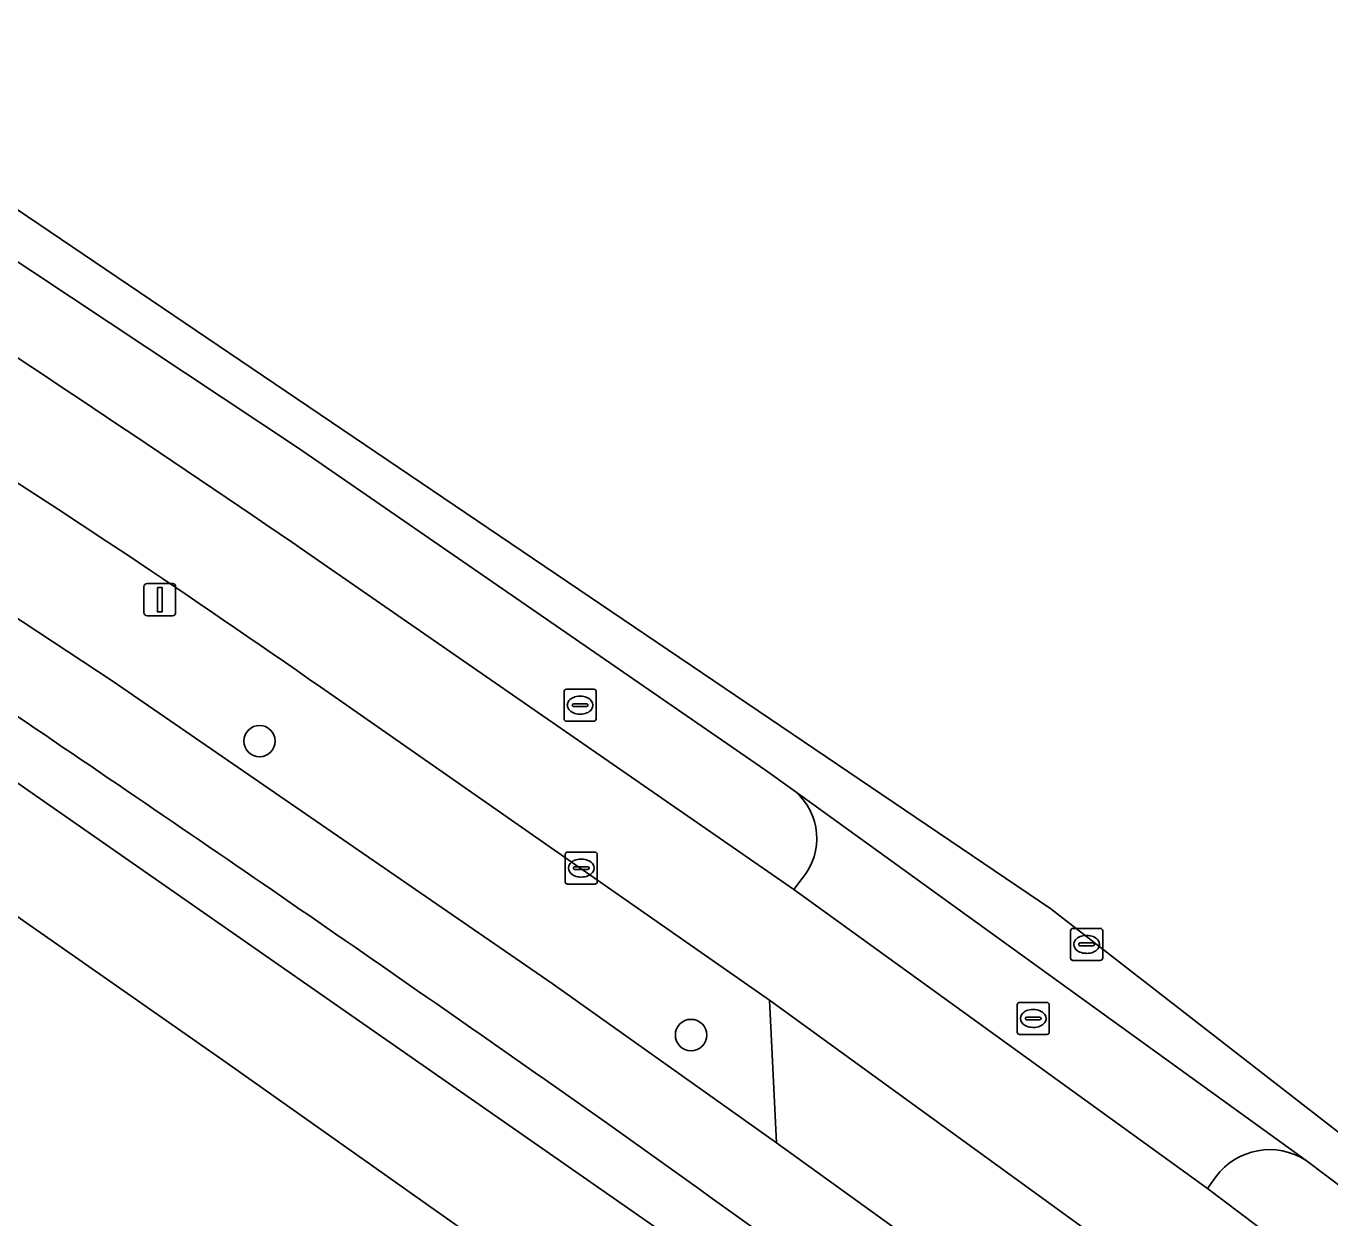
# Model space of a CAD drawing. Extents: x 162417 to 163722, y 384268 to 385417.
# Drawn here: x 163346.06 to 163386.73, y 385264.12 to 385301.29 of the extents above; entities that cross this region are included whole.
import ezdxf

# ---------------------------------------------------------------- set-up
doc = ezdxf.new("R2010")
doc.units = 0
for name, color, linetype in [('IMGEO_Berm_groen', 7, 'Continuous'), ('IMGEO_Boom', 7, 'Continuous'), ('IMGEO_Erf', 7, 'Continuous'), ('IMGEO_Fietspad_open', 7, 'Continuous'), ('IMGEO_Groenvoorziening', 7, 'Continuous'), ('IMGEO_Kolk', 7, 'Continuous'), ('IMGEO_Lichtmast', 7, 'Continuous'), ('IMGEO_Rijbaan_lokaal_gesloten', 7, 'Continuous'), ('IMGEO_Rijbaan_lokaal_open', 7, 'Continuous'), ('IMGEO_Rioolput', 7, 'Continuous'), ('IMGEO_Voetpad_open', 7, 'Continuous')]:
    doc.layers.add(name, color=color, linetype=linetype)

msp = doc.modelspace()

# ---------------------------------------------------------------- linework, layer by layer
at = {"layer": 'IMGEO_Berm_groen'}
for points in [[(163354.535, 385288.145), (163339.219, 385298.301), (163336.513, 385300.037), (163335.056, 385297.812), (163341.455, 385293.785)], [(163324.416, 385296.802), (163332.814, 385291.372), (163348.752, 385280.87), (163362.469, 385271.428), (163369.473, 385266.465), (163369.255, 385270.916), (163355.253, 385280.673)], [(163370.04, 385277.432), (163369.124, 385278.089), (163354.535, 385288.145)], [(163354.788, 385284.898), (163370.017, 385274.359), (163370.274, 385274.711)], [(163383.172, 385265.399), (163382.918, 385265.037), (163399.306, 385252.673), (163402.737, 385250.041), (163413.479, 385241.509), (163425.014, 385231.88), (163425.702, 385231.295), (163427.201, 385233.108), (163421.877, 385237.606), (163414.006, 385244.112), (163403.529, 385252.364), (163394.68, 385259.176), (163387.892, 385264.474), (163385.991, 385265.908)]]:
    msp.add_lwpolyline(points, dxfattribs=at)
for centre, radius, start, end in [((163005.85, 384775.839), 617.17, 55.571096, 57.058686), ((163173.986, 385021.989), 315.872, 54.98003, 57.65063), ((163368.795, 385275.954), 1.932, 319.9534, 49.8771), ((163384.848, 385264.18), 2.072, 56.5083, 143.9618)]:
    msp.add_arc(centre, radius, start, end, dxfattribs=at)
at = {"layer": 'IMGEO_Boom'}
for centre in [(163353.346, 385278.992), (163366.805, 385269.826)]:
    msp.add_circle(centre, 0.489, dxfattribs=at)
at = {"layer": 'IMGEO_Erf'}
msp.add_lwpolyline([(163401.687, 385232.409), (163397.756, 385235.453), (163379.055, 385249.933), (163373.086, 385254.272), (163371.326, 385255.518), (163370.26, 385256.272), (163365.121, 385259.908), (163364.896, 385260.067), (163352.341, 385268.952), (163343.382, 385275.198), (163340.788, 385276.883), (163340.621, 385276.992), (163339.615, 385277.646), (163334.92, 385280.696), (163324.446, 385287.5), (163321.031, 385281.372), (163320.515, 385280.446), (163318.656, 385277.086), (163318.117, 385276.112)], dxfattribs=at)
at = {"layer": 'IMGEO_Fietspad_open'}
for points in [[(163391.853, 385250), (163390.845, 385250.76), (163375.367, 385262.207), (163369.473, 385266.465), (163362.469, 385271.428), (163348.752, 385280.87), (163332.814, 385291.372), (163324.416, 385296.802)], [(163321.891, 385295.337), (163333.954, 385287.563), (163346.064, 385279.579)]]:
    msp.add_lwpolyline(points, dxfattribs=at)
for centre, radius, start, end in [((162716.032, 384347.27), 1125.229, 54.827978, 55.950099), ((162656.779, 384273.824), 1219.413, 53.466396, 54.540062)]:
    msp.add_arc(centre, radius, start, end, dxfattribs=at)
at = {"layer": 'IMGEO_Groenvoorziening'}
msp.add_lwpolyline([(163342.746, 385279.801), (163340.788, 385276.883), (163343.382, 385275.198), (163352.341, 385268.952), (163364.896, 385260.067), (163365.121, 385259.908), (163365.505, 385259.887), (163365.797, 385259.99), (163366.112, 385260.175), (163366.436, 385260.493), (163367.73, 385262.409)], close=True, dxfattribs=at)
at = {"layer": 'IMGEO_Kolk'}
for p, q in [((163362.881, 385274.606), (163362.881, 385275.458)), ((163362.956, 385275.532), (163363.808, 385275.532)), ((163363.882, 385275.458), (163363.882, 385274.606)), ((163363.183, 385275.075), (163363.581, 385275.075)), ((163363.369, 385275.312), (163363.394, 385275.312)), ((163363.14, 385275.026), (163363.14, 385275.038)), ((163363.578, 385274.989), (163363.18, 385274.989)), ((163363.392, 385274.752), (163363.367, 385274.752)), ((163363.624, 385275.038), (163363.624, 385275.026)), ((163363.808, 385274.532), (163362.956, 385274.532))]:
    msp.add_line(p, q, dxfattribs=at)
for points in [[(163362.881, 385274.606), (163362.881, 385275.458)], [(163362.956, 385275.532), (163363.808, 385275.532)], [(163363.882, 385275.458), (163363.882, 385274.606)], [(163363.808, 385274.532), (163362.956, 385274.532)]]:
    msp.add_lwpolyline(points, dxfattribs=at)
for centre, radius, start, end in [((163362.958, 385275.456), 0.0765, 91.552, 178.448), ((163362.958, 385275.456), 0.0765, 91.552, 178.448), ((163363.806, 385275.456), 0.0765, 1.552, 88.448), ((163363.806, 385275.456), 0.0765, 1.552, 88.448), ((163363.18, 385275.035), 0.0403, 85.8775, 175.7526), ((163363.585, 385275.037), 0.0386, 1.7309, 96.639), ((163363.177, 385275.025), 0.0366, 178.938, 274.7102), ((163363.581, 385275.032), 0.043, 264.8664, 352.4533), ((163362.958, 385274.608), 0.0765, 181.552, 268.448), ((163362.958, 385274.608), 0.0765, 181.552, 268.448), ((163363.806, 385274.608), 0.0765, 271.552, 358.448), ((163363.806, 385274.608), 0.0765, 271.552, 358.448)]:
    msp.add_arc(centre, radius, start, end, dxfattribs=at)
for centre, major_axis, ratio, start_param, end_param in [((163363.368, 385275.032), (-0.387, 0.002), 0.722429, 4.712389, 7.853982), ((163363.393, 385275.032), (-0.39, 0.002), 0.717154, 1.570796, 4.712389)]:
    msp.add_ellipse(centre, major_axis=major_axis, ratio=ratio, start_param=start_param, end_param=end_param, dxfattribs=at)
at = {"layer": 'IMGEO_Lichtmast'}
for p, q in [((163349.739, 385283.003), (163349.739, 385283.803)), ((163349.739, 385283.803), (163349.739, 385283.003)), ((163349.839, 385283.903), (163350.629, 385283.903)), ((163350.629, 385283.903), (163349.839, 385283.903)), ((163350.729, 385283.803), (163350.729, 385283.003)), ((163350.729, 385283.003), (163350.729, 385283.803)), ((163350.629, 385282.903), (163349.839, 385282.903)), ((163349.839, 385282.903), (163350.629, 385282.903))]:
    msp.add_line(p, q, dxfattribs=at)
msp.add_lwpolyline([(163350.159, 385283.778), (163350.309, 385283.778), (163350.309, 385283.028), (163350.159, 385283.028), (163350.159, 385283.778)], dxfattribs=at)
for centre, start, end in [((163349.839, 385283.803), 90, 180), ((163349.839, 385283.803), 90, 180), ((163350.629, 385283.803), 0, 90), ((163350.629, 385283.803), 360, 90), ((163349.839, 385283.003), 180, 270), ((163349.839, 385283.003), 180, 270), ((163350.629, 385283.003), 270, 0), ((163350.629, 385283.003), 270, 0)]:
    msp.add_arc(centre, 0.1, start, end, dxfattribs=at)
at = {"layer": 'IMGEO_Rijbaan_lokaal_gesloten'}
for points in [[(163337.326, 385301.29), (163336.513, 385300.037), (163339.219, 385298.301), (163354.535, 385288.145), (163369.124, 385278.089), (163370.04, 385277.432), (163385.991, 385265.908), (163387.892, 385264.474), (163394.68, 385259.176), (163403.529, 385252.364), (163414.006, 385244.112), (163421.877, 385237.606), (163427.201, 385233.108), (163428.453, 385234.603), (163378.028, 385273.763), (163337.326, 385301.29)], [(163370.017, 385274.359), (163354.788, 385284.898)], [(163355.253, 385280.673), (163369.255, 385270.916), (163380.201, 385262.972), (163381.74, 385261.842), (163394.937, 385251.951), (163397.482, 385250), (163406.211, 385243.179)], [(163415.913, 385235.292), (163423.595, 385228.801), (163425.702, 385231.295), (163425.014, 385231.88), (163413.479, 385241.509), (163402.737, 385250.041), (163399.306, 385252.673), (163382.918, 385265.037), (163370.017, 385274.359)]]:
    msp.add_lwpolyline(points, dxfattribs=at)
for centre, radius, start, end in [((163005.85, 384775.839), 617.17, 55.571096, 57.058686), ((163173.986, 385021.989), 315.872, 54.98003, 57.65063)]:
    msp.add_arc(centre, radius, start, end, dxfattribs=at)
at = {"layer": 'IMGEO_Rijbaan_lokaal_open'}
for points in [[(163385.991, 385265.908), (163370.04, 385277.432)], [(163370.274, 385274.711), (163370.017, 385274.359), (163382.918, 385265.037), (163383.172, 385265.399)]]:
    msp.add_lwpolyline(points, dxfattribs=at)
msp.add_lwpolyline([(163369.255, 385270.916), (163369.473, 385266.465), (163375.367, 385262.207), (163380.201, 385262.972)], close=True, dxfattribs=at)
for centre, radius, start, end in [((163368.795, 385275.954), 1.932, 319.9534, 49.8771), ((163384.848, 385264.18), 2.072, 56.5083, 143.9618)]:
    msp.add_arc(centre, radius, start, end, dxfattribs=at)
at = {"layer": 'IMGEO_Rioolput'}
for p, q in [((163362.845, 385279.686), (163362.845, 385280.538)), ((163362.92, 385280.612), (163363.772, 385280.612)), ((163363.333, 385280.392), (163363.358, 385280.392)), ((163363.846, 385280.538), (163363.846, 385279.686)), ((163363.104, 385280.106), (163363.104, 385280.118)), ((163363.542, 385280.069), (163363.144, 385280.069)), ((163363.147, 385280.155), (163363.545, 385280.155)), ((163363.588, 385280.118), (163363.588, 385280.106)), ((163363.772, 385279.612), (163362.92, 385279.612)), ((163363.356, 385279.832), (163363.331, 385279.832)), ((163378.644, 385272.227), (163378.644, 385273.079)), ((163378.719, 385273.153), (163379.571, 385273.153)), ((163379.645, 385273.079), (163379.645, 385272.227)), ((163378.903, 385272.647), (163378.903, 385272.659)), ((163379.341, 385272.61), (163378.943, 385272.61)), ((163378.946, 385272.696), (163379.344, 385272.696)), ((163379.132, 385272.933), (163379.157, 385272.933)), ((163379.387, 385272.659), (163379.387, 385272.647)), ((163379.155, 385272.373), (163379.13, 385272.373)), ((163379.571, 385272.153), (163378.719, 385272.153)), ((163376.979, 385269.917), (163376.979, 385270.769)), ((163377.054, 385270.843), (163377.906, 385270.843)), ((163377.467, 385270.623), (163377.492, 385270.623)), ((163377.98, 385270.769), (163377.98, 385269.917)), ((163377.238, 385270.337), (163377.238, 385270.349)), ((163377.676, 385270.3), (163377.278, 385270.3)), ((163377.281, 385270.386), (163377.679, 385270.386)), ((163377.722, 385270.349), (163377.722, 385270.337)), ((163377.906, 385269.843), (163377.054, 385269.843)), ((163377.49, 385270.063), (163377.465, 385270.063))]:
    msp.add_line(p, q, dxfattribs=at)
for points in [[(163362.845, 385279.686), (163362.845, 385280.538)], [(163362.92, 385280.612), (163363.772, 385280.612)], [(163363.846, 385280.538), (163363.846, 385279.686)], [(163363.772, 385279.612), (163362.92, 385279.612)], [(163378.644, 385272.227), (163378.644, 385273.079)], [(163378.719, 385273.153), (163379.571, 385273.153)], [(163379.645, 385273.079), (163379.645, 385272.227)], [(163379.571, 385272.153), (163378.719, 385272.153)], [(163376.979, 385269.917), (163376.979, 385270.769)], [(163377.054, 385270.843), (163377.906, 385270.843)], [(163377.98, 385270.769), (163377.98, 385269.917)], [(163377.906, 385269.843), (163377.054, 385269.843)]]:
    msp.add_lwpolyline(points, dxfattribs=at)
for centre, radius, start, end in [((163362.922, 385280.536), 0.0765, 91.552, 178.448), ((163362.922, 385280.536), 0.0765, 91.552, 178.448), ((163363.77, 385280.536), 0.0765, 1.552, 88.448), ((163363.77, 385280.536), 0.0765, 1.552, 88.448), ((163363.144, 385280.115), 0.0403, 85.8775, 175.7526), ((163363.141, 385280.105), 0.0366, 178.938, 274.7102), ((163363.545, 385280.112), 0.043, 264.8664, 352.4533), ((163363.549, 385280.117), 0.0386, 1.7309, 96.639), ((163362.922, 385279.688), 0.0765, 181.552, 268.448), ((163362.922, 385279.688), 0.0765, 181.552, 268.448), ((163363.77, 385279.688), 0.0765, 271.552, 358.448), ((163363.77, 385279.688), 0.0765, 271.552, 358.448), ((163378.721, 385273.077), 0.0765, 91.552, 178.448), ((163378.721, 385273.077), 0.0765, 91.552, 178.448), ((163379.569, 385273.077), 0.0765, 1.552, 88.448), ((163379.569, 385273.077), 0.0765, 1.552, 88.448), ((163378.943, 385272.656), 0.0403, 85.8775, 175.7526), ((163378.94, 385272.646), 0.0366, 178.938, 274.7102), ((163379.344, 385272.653), 0.043, 264.8664, 352.4533), ((163379.348, 385272.658), 0.0386, 1.7309, 96.639), ((163378.721, 385272.229), 0.0765, 181.552, 268.448), ((163378.721, 385272.229), 0.0765, 181.552, 268.448), ((163379.569, 385272.229), 0.0765, 271.552, 358.448), ((163379.569, 385272.229), 0.0765, 271.552, 358.448), ((163377.056, 385270.767), 0.0765, 91.552, 178.448), ((163377.056, 385270.767), 0.0765, 91.552, 178.448), ((163377.904, 385270.767), 0.0765, 1.552, 88.448), ((163377.904, 385270.767), 0.0765, 1.552, 88.448), ((163377.278, 385270.346), 0.0403, 85.8775, 175.7526), ((163377.275, 385270.336), 0.0366, 178.938, 274.7102), ((163377.679, 385270.343), 0.043, 264.8664, 352.4533), ((163377.683, 385270.348), 0.0386, 1.7309, 96.639), ((163377.056, 385269.919), 0.0765, 181.552, 268.448), ((163377.056, 385269.919), 0.0765, 181.552, 268.448), ((163377.904, 385269.919), 0.0765, 271.552, 358.448), ((163377.904, 385269.919), 0.0765, 271.552, 358.448)]:
    msp.add_arc(centre, radius, start, end, dxfattribs=at)
for centre, major_axis, ratio, start_param, end_param in [((163363.332, 385280.112), (-0.387, 0.002), 0.722429, 4.712389, 7.853982), ((163363.357, 385280.112), (-0.39, 0.002), 0.717154, 1.570796, 4.712389), ((163379.131, 385272.653), (-0.387, 0.002), 0.722429, 4.712389, 7.853982), ((163379.156, 385272.653), (-0.39, 0.002), 0.717154, 1.570796, 4.712389), ((163377.466, 385270.343), (-0.387, 0.002), 0.722429, 4.712389, 7.853982), ((163377.491, 385270.343), (-0.39, 0.002), 0.717154, 1.570796, 4.712389)]:
    msp.add_ellipse(centre, major_axis=major_axis, ratio=ratio, start_param=start_param, end_param=end_param, dxfattribs=at)
at = {"layer": 'IMGEO_Voetpad_open'}
for points in [[(163319.476, 385295.039), (163326.196, 385290.64), (163340.737, 385281.127), (163341.545, 385280.598), (163341.574, 385280.579), (163342.019, 385280.288), (163342.574, 385279.916), (163342.746, 385279.801), (163367.73, 385262.409), (163371.488, 385259.733), (163371.765, 385259.528), (163384.96, 385249.759), (163392.845, 385243.921), (163402.506, 385236.206), (163404.493, 385234.62), (163407.672, 385231.793), (163414.552, 385225.097), (163420.278, 385218.981), (163425.17, 385213.131), (163425.429, 385213.349)], [(163346.064, 385279.579), (163333.954, 385287.563), (163321.891, 385295.337)]]:
    msp.add_lwpolyline(points, dxfattribs=at)
for centre, radius, start, end in [((162716.032, 384347.27), 1125.229, 54.827978, 55.950099), ((162656.779, 384273.824), 1219.413, 53.466396, 54.540062)]:
    msp.add_arc(centre, radius, start, end, dxfattribs=at)

doc.saveas('drawing.dxf')
